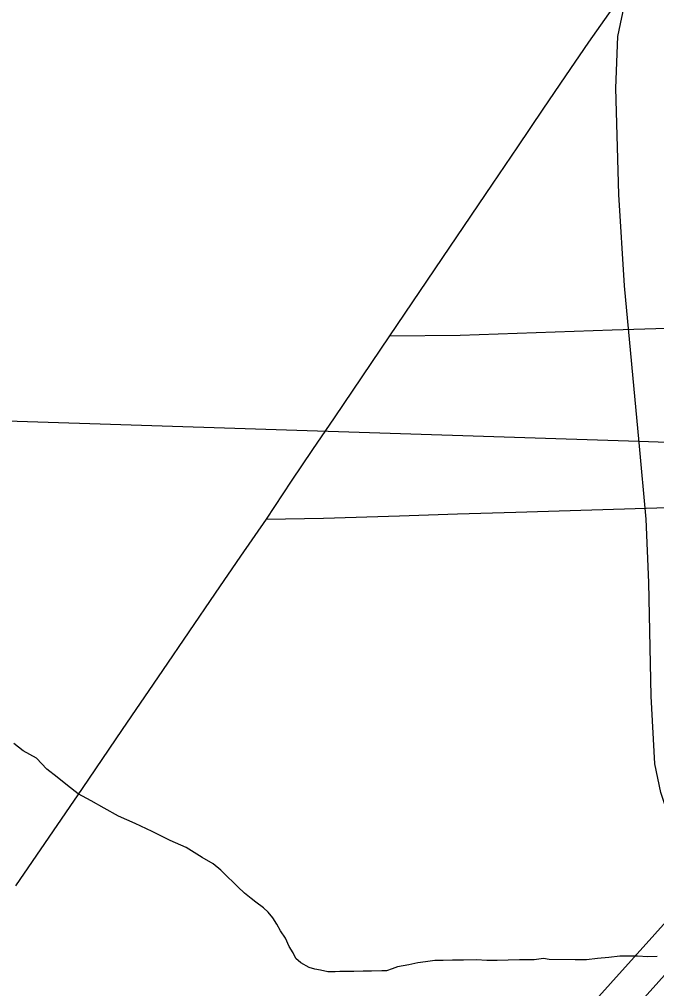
# Model space of a CAD drawing. Extents: x -6.1 to 38, y -7.7 to 22.
# Drawn here: x 5.5996 to 5.8596, y 19.7528 to 20.1484 of the extents above; entities that cross this region are included whole.
import ezdxf

# ---------------------------------------------------------------- set-up
doc = ezdxf.new("R2010")
doc.units = 0
for name, color, linetype in [('GM_X_City_Street', 7, 'Continuous'), ('GM_X_Corporation', 7, 'Continuous'), ('GM_X_County_Road', 7, 'Continuous'), ('GM_X_Minor_River', 7, 'Continuous'), ('GM_X_US_Route', 7, 'Continuous')]:
    doc.layers.add(name, color=color, linetype=linetype)

msp = doc.modelspace()

# ---------------------------------------------------------------- linework, layer by layer
at = {"layer": 'GM_X_City_Street'}
msp.add_lwpolyline([(5.75076, 20.01919), (5.77937, 20.01952), (5.81042, 20.02056), (5.84147, 20.02161), (5.87252, 20.02265), (5.89975, 20.02357), (5.92698, 20.02449)], dxfattribs=at)
at = {"layer": 'GM_X_Corporation'}
msp.add_lwpolyline([(3.57893, 20.04876), (4.40517, 20.00794), (4.52052, 20.00493), (5.06432, 19.99968), (5.10588, 19.99873), (5.44207, 19.98944), (5.85226, 19.97619), (6.03347, 19.96996), (6.05243, 19.96934), (6.44715, 19.95634), (6.50311, 19.95448), (6.5387, 19.95281), (6.57375, 19.95116), (6.60957, 19.94948), (6.64602, 19.94776), (6.72175, 19.94421), (6.77262, 19.94188), (6.8325, 19.93914), (6.8881, 19.93659), (7.17492, 19.92346)], dxfattribs=at)
msp.add_lwpolyline([(3.57893, 20.04876), (4.40517, 20.00794), (4.52052, 20.00493), (5.06432, 19.99968), (5.10588, 19.99873), (5.44207, 19.98944), (5.85226, 19.97619), (6.03347, 19.96996), (6.05243, 19.96934), (6.44715, 19.95634), (6.50311, 19.95448), (6.5387, 19.95281), (6.57375, 19.95116), (6.60957, 19.94948), (6.64602, 19.94776), (6.72175, 19.94421), (6.77262, 19.94188), (6.8325, 19.93914), (6.8881, 19.93659), (7.17492, 19.92346)], dxfattribs=at)
at = {"layer": 'GM_X_County_Road'}
for points in [[(5.59808, 19.79473), (5.61169, 19.81462), (5.62529, 19.83451), (5.64167, 19.85857), (5.65804, 19.88263), (5.66883, 19.89839), (5.67963, 19.91416), (5.68998, 19.92925), (5.70034, 19.94435), (5.71054, 19.9599), (5.71936, 19.97283), (5.72819, 19.98576), (5.73948, 20.00248), (5.75076, 20.01919), (5.76301, 20.03727), (5.77527, 20.05534), (5.79263, 20.08111), (5.80293, 20.09641), (5.81323, 20.1117), (5.82255, 20.12539), (5.83187, 20.1391), (5.84658, 20.16001)], [(5.8559, 19.93143), (5.85536, 19.94436), (5.85247, 19.97565), (5.8465, 20.03968), (5.84415, 20.07694), (5.84288, 20.12035), (5.84378, 20.14133), (5.84686, 20.15634)], [(5.70034, 19.94435), (5.72363, 19.94481), (5.75468, 19.94579), (5.77838, 19.94653), (5.80207, 19.94728), (5.83313, 19.94823), (5.86419, 19.94918), (5.89524, 19.95014), (5.91204, 19.95065), (5.92883, 19.95117), (5.95989, 19.95213), (5.99095, 19.9531), (6.01443, 19.95382), (6.03791, 19.95455), (6.06897, 19.95549), (6.10002, 19.95644), (6.11567, 19.95691), (6.13131, 19.95739), (6.14746, 19.95788), (6.16361, 19.95837), (6.18066, 19.95886), (6.19771, 19.95935), (6.22704, 19.96019)], [(5.88289, 19.78076), (5.87696, 19.79507), (5.8653, 19.82082), (5.86133, 19.83276), (5.85879, 19.84452), (5.85735, 19.87219), (5.85644, 19.91849), (5.8559, 19.93143)]]:
    msp.add_lwpolyline(points, dxfattribs=at)
at = {"layer": 'GM_X_Minor_River'}
for points in [[(5.74746, 19.76002), (5.74329, 19.75994), (5.73987, 19.75988), (5.73607, 19.75981), (5.73341, 19.75976), (5.73038, 19.75971), (5.72848, 19.75968), (5.72544, 19.75962), (5.72239, 19.76033), (5.72011, 19.76067), (5.71781, 19.76139), (5.71436, 19.76323), (5.71243, 19.76509), (5.71125, 19.76735), (5.70968, 19.76999), (5.7081, 19.77338), (5.70615, 19.77639), (5.70458, 19.77902), (5.70302, 19.78165), (5.70108, 19.7839), (5.69915, 19.78577), (5.69607, 19.788), (5.69414, 19.78948), (5.69144, 19.79172), (5.68874, 19.79433), (5.6868, 19.79619), (5.68448, 19.79844), (5.68178, 19.80105), (5.67869, 19.80365), (5.67409, 19.80623), (5.66756, 19.8103), (5.66105, 19.81322), (5.65377, 19.8169), (5.64687, 19.8202), (5.63998, 19.82312), (5.63423, 19.82643), (5.62886, 19.82938), (5.62349, 19.83233), (5.61925, 19.83567), (5.61501, 19.83902), (5.61077, 19.84236), (5.60652, 19.84685), (5.60115, 19.8498), (5.59729, 19.85277)], [(5.85978, 19.76583), (5.85598, 19.76576), (5.8518, 19.76607), (5.848, 19.766), (5.84458, 19.76594), (5.84004, 19.76548), (5.83549, 19.76502), (5.83094, 19.76456), (5.82638, 19.76447), (5.81574, 19.76466), (5.81346, 19.765), (5.80967, 19.76455), (5.80359, 19.76445), (5.79904, 19.76437), (5.79448, 19.76428), (5.79031, 19.76421), (5.78612, 19.76451), (5.78081, 19.76442), (5.77625, 19.76433), (5.77245, 19.76427), (5.76904, 19.76421), (5.76525, 19.76376), (5.76221, 19.76333), (5.75843, 19.7625), (5.75616, 19.76208), (5.75389, 19.76165), (5.75162, 19.76085), (5.74936, 19.76005), (5.74746, 19.76002)]]:
    msp.add_lwpolyline(points, dxfattribs=at)
at = {"layer": 'GM_X_US_Route'}
for points in [[(5.03183, 18.88699), (5.03441, 18.89324), (5.0406, 18.89993), (5.0609, 18.9132), (5.08696, 18.93231), (5.11714, 18.95663), (5.13994, 18.97748), (5.18251, 19.02026), (5.21725, 19.05934), (5.24548, 19.09062), (5.38511, 19.2461), (5.46459, 19.33557), (5.54102, 19.42069), (5.69977, 19.59745), (5.78771, 19.69583), (5.87696, 19.79507)], [(5.22096, 19.04223), (5.245, 19.06931), (5.39336, 19.23481), (5.54633, 19.40534), (5.68905, 19.56449), (5.83324, 19.72538), (5.88289, 19.78076)]]:
    msp.add_lwpolyline(points, dxfattribs=at)

doc.saveas('drawing.dxf')
